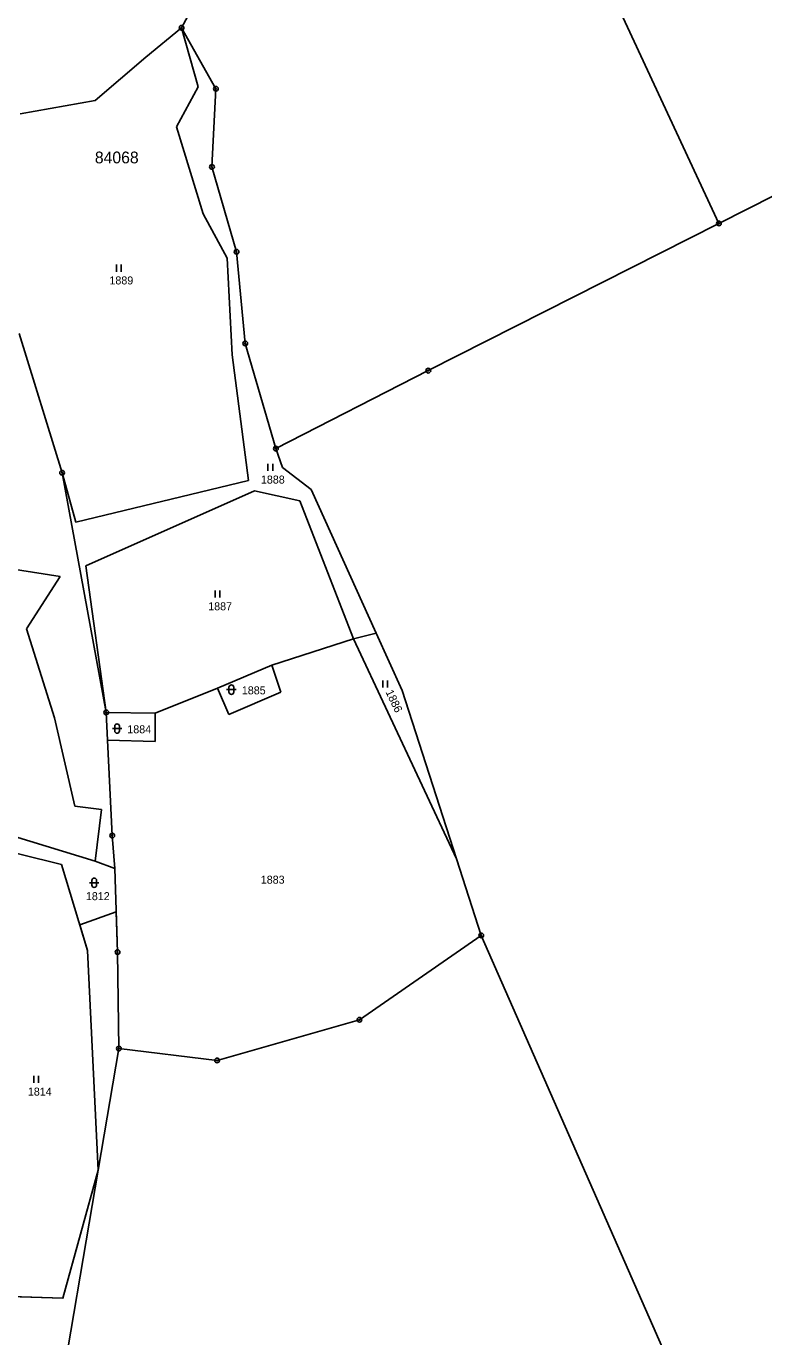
# Model space of a CAD drawing. Extents: x -439246 to -433691, y -1130252 to -1121148.
# Drawn here: x -435659 to -435502.4, y -1123419.1 to -1123140.7 of the extents above; entities that cross this region are included whole.
import ezdxf

# ---------------------------------------------------------------- set-up
doc = ezdxf.new("R2010")
doc.units = 0
for name, color, linetype in [('Vrstva 1', 7, 'Continuous'), ('Vrstva 18', 7, 'Continuous'), ('Vrstva 24', 7, 'Continuous'), ('Vrstva 25', 7, 'Continuous'), ('Vrstva 52', 7, 'Continuous'), ('Vrstva 53', 7, 'Continuous'), ('Vrstva 6', 7, 'Continuous')]:
    doc.layers.add(name, color=color, linetype=linetype)

msp = doc.modelspace()

# ---------------------------------------------------------------- linework, layer by layer
at = {"layer": 'Vrstva 1'}
for points in [[(-435578.23, -1123040.09), (-435511.92, -1123182.62)], [(-435626.05, -1123141.03), (-435624.72, -1123138.55)], [(-435633.64, -1123147.29), (-435626.05, -1123141.03)], [(-435618.76, -1123153.99), (-435626.05, -1123141.03)], [(-435626.05, -1123141.03), (-435622.52, -1123153.62)], [(-435644.41, -1123156.5), (-435633.64, -1123147.29)], [(-435622.52, -1123153.62), (-435627.14, -1123162.07)], [(-435619.58, -1123170.61), (-435618.76, -1123153.99)], [(-435660.34, -1123159.36), (-435644.41, -1123156.5)], [(-435627.14, -1123162.07), (-435621.46, -1123180.55)], [(-435482.45, -1123167.71), (-435511.92, -1123182.62)], [(-435614.36, -1123188.63), (-435619.58, -1123170.61)], [(-435621.46, -1123180.55), (-435616.39, -1123189.99)], [(-435511.92, -1123182.62), (-435573.64, -1123213.89)], [(-435616.39, -1123189.99), (-435615.3, -1123210.56)], [(-435612.53, -1123208.1), (-435614.36, -1123188.63)], [(-435651.42, -1123235.58), (-435660.51, -1123206.02)], [(-435606, -1123230.46), (-435612.53, -1123208.1)], [(-435615.3, -1123210.56), (-435611.86, -1123237.25)], [(-435573.64, -1123213.89), (-435606, -1123230.46)], [(-435604.59, -1123234.43), (-435606, -1123230.46)], [(-435598.54, -1123239.11), (-435604.59, -1123234.43)], [(-435648.48, -1123246.08), (-435651.42, -1123235.58)], [(-435651.42, -1123235.58), (-435642.05, -1123286.48)], [(-435611.86, -1123237.25), (-435648.48, -1123246.08)], [(-435646.4, -1123255.38), (-435610.55, -1123239.4)], [(-435610.55, -1123239.4), (-435600.93, -1123241.53)], [(-435584.69, -1123269.68), (-435598.54, -1123239.11)], [(-435600.93, -1123241.53), (-435589.51, -1123270.85)], [(-435669.49, -1123254.88), (-435651.85, -1123257.63)], [(-435651.85, -1123257.63), (-435658.99, -1123268.76)], [(-435642.05, -1123286.48), (-435646.4, -1123255.38)], [(-435658.99, -1123268.76), (-435653.02, -1123287.66)], [(-435589.51, -1123270.85), (-435606.85, -1123276.44)], [(-435589.51, -1123270.85), (-435584.69, -1123269.68)], [(-435589.51, -1123270.85), (-435567.65, -1123317.58)], [(-435579.19, -1123281.82), (-435584.69, -1123269.68)], [(-435606.85, -1123276.44), (-435618.4, -1123281.36)], [(-435604.94, -1123282.19), (-435606.85, -1123276.44)], [(-435618.4, -1123281.36), (-435631.66, -1123286.69)], [(-435618.4, -1123281.36), (-435616.03, -1123286.92)], [(-435616.03, -1123286.92), (-435604.94, -1123282.19)], [(-435567.65, -1123317.58), (-435579.19, -1123281.82)], [(-435653.02, -1123287.66), (-435648.7, -1123306.43)], [(-435631.66, -1123286.69), (-435642.05, -1123286.48)], [(-435642.05, -1123286.48), (-435641.76, -1123292.39)], [(-435631.66, -1123286.69), (-435631.66, -1123292.69)], [(-435631.66, -1123292.69), (-435641.76, -1123292.39)], [(-435641.76, -1123292.39), (-435640.77, -1123312.67)], [(-435686.1, -1123305.37), (-435644.38, -1123318.07)], [(-435648.7, -1123306.43), (-435643.04, -1123307.14)], [(-435643.04, -1123307.14), (-435644.38, -1123318.07)], [(-435651.52, -1123318.83), (-435686.71, -1123310.09)], [(-435640.77, -1123312.67), (-435640.19, -1123319.69)], [(-435646.01, -1123337.04), (-435651.52, -1123318.83)], [(-435644.38, -1123318.07), (-435640.19, -1123319.69)], [(-435562.39, -1123333.87), (-435567.65, -1123317.58)], [(-435640.19, -1123319.69), (-435639.63, -1123337.4)], [(-435588.26, -1123351.78), (-435562.39, -1123333.87)], [(-435643.74, -1123383.72), (-435646.01, -1123337.04)], [(-435639.63, -1123337.4), (-435639.34, -1123357.91)], [(-435618.5, -1123360.44), (-435588.26, -1123351.78)], [(-435643.74, -1123383.72), (-435639.34, -1123357.91)], [(-435639.34, -1123357.91), (-435618.5, -1123360.44)], [(-435652.77, -1123436.7), (-435643.74, -1123383.72)], [(-435651.22, -1123410.94), (-435643.74, -1123383.72)], [(-435669.54, -1123410.34), (-435651.22, -1123410.94)]]:
    msp.add_lwpolyline(points, dxfattribs=at)
at = {"layer": 'Vrstva 24'}
for centre, radius in [((-435626.05, -1123141.03), 0.5), ((-435626.05, -1123141.03), 0.1), ((-435618.76, -1123153.99), 0.5), ((-435618.76, -1123153.99), 0.1), ((-435619.58, -1123170.61), 0.5), ((-435619.58, -1123170.61), 0.1), ((-435511.92, -1123182.62), 0.5), ((-435511.92, -1123182.62), 0.1), ((-435614.36, -1123188.63), 0.5), ((-435614.36, -1123188.63), 0.1), ((-435612.53, -1123208.1), 0.5), ((-435612.53, -1123208.1), 0.1), ((-435573.64, -1123213.89), 0.5), ((-435573.64, -1123213.89), 0.1), ((-435606, -1123230.46), 0.5), ((-435606, -1123230.46), 0.1), ((-435651.42, -1123235.58), 0.5), ((-435651.42, -1123235.58), 0.1), ((-435642.05, -1123286.48), 0.5), ((-435642.05, -1123286.48), 0.1), ((-435640.77, -1123312.67), 0.5), ((-435640.77, -1123312.67), 0.1), ((-435562.39, -1123333.87), 0.5), ((-435562.39, -1123333.87), 0.1), ((-435639.63, -1123337.4), 0.5), ((-435639.63, -1123337.4), 0.1), ((-435588.26, -1123351.78), 0.5), ((-435588.26, -1123351.78), 0.1), ((-435639.34, -1123357.91), 0.5), ((-435639.34, -1123357.91), 0.1), ((-435618.5, -1123360.44), 0.5), ((-435618.5, -1123360.44), 0.1)]:
    msp.add_circle(centre, radius, dxfattribs=at)
at = {"layer": 'Vrstva 25'}
for p, q in [((-435639.86, -1123192.87), (-435639.86, -1123191.37)), ((-435638.86, -1123192.87), (-435638.86, -1123191.37)), ((-435607.69, -1123235.18), (-435607.69, -1123233.68)), ((-435606.69, -1123235.18), (-435606.69, -1123233.68)), ((-435618.88, -1123262.1), (-435618.88, -1123260.6)), ((-435617.88, -1123262.1), (-435617.88, -1123260.6)), ((-435583.33, -1123281.21), (-435583.33, -1123279.71)), ((-435582.33, -1123281.21), (-435582.33, -1123279.71)), ((-435616.47, -1123281.66), (-435614.47, -1123281.66)), ((-435615.97, -1123282.16), (-435615.97, -1123281.16)), ((-435614.97, -1123281.16), (-435614.97, -1123282.16)), ((-435640.74, -1123289.93), (-435638.74, -1123289.93)), ((-435640.24, -1123290.43), (-435640.24, -1123289.43)), ((-435639.24, -1123289.43), (-435639.24, -1123290.43)), ((-435645.6, -1123322.68), (-435643.6, -1123322.68)), ((-435645.1, -1123323.18), (-435645.1, -1123322.18)), ((-435644.1, -1123322.18), (-435644.1, -1123323.18)), ((-435657.41, -1123365.2), (-435657.41, -1123363.7)), ((-435656.41, -1123365.2), (-435656.41, -1123363.7))]:
    msp.add_line(p, q, dxfattribs=at)
for centre, start, end in [((-435615.47, -1123281.16), 0, 180), ((-435615.47, -1123282.16), 180, 0), ((-435639.74, -1123289.43), 0, 180), ((-435639.74, -1123290.43), 180, 0), ((-435644.6, -1123322.18), 0, 180), ((-435644.6, -1123323.18), 180, 0)]:
    msp.add_arc(centre, 0.5, start, end, dxfattribs=at)
at = {"layer": 'Vrstva 52'}
msp.add_lwpolyline([(-435662.72, -1123416.26), (-435662.23, -1123410.58), (-435651.22, -1123410.94), (-435643.74, -1123383.72), (-435646.01, -1123337.04), (-435647.64, -1123331.65), (-435639.9, -1123328.87), (-435639.63, -1123337.4), (-435639.34, -1123357.91), (-435618.5, -1123360.44), (-435588.26, -1123351.78), (-435562.39, -1123333.87), (-435567.65, -1123317.58), (-435579.19, -1123281.82), (-435584.69, -1123269.68), (-435598.54, -1123239.11), (-435604.59, -1123234.43), (-435606, -1123230.46), (-435612.53, -1123208.1), (-435614.36, -1123188.63), (-435619.58, -1123170.61), (-435618.76, -1123153.99), (-435626.05, -1123141.03), (-435624.72, -1123138.55)], dxfattribs=at)
at = {"layer": 'Vrstva 6'}
msp.add_lwpolyline([(-435493.38, -1123490.86), (-435562.39, -1123333.87)], dxfattribs=at)

# ---------------------------------------------------------------- texts
at = {"layer": 'Vrstva 18'}
for s, p in [('1889', (-435641.36, -1123195.57)), ('1888', (-435609.19, -1123237.88)), ('1887', (-435620.38, -1123264.8)), ('1885', (-435613.24, -1123282.66)), ('1884', (-435637.56, -1123290.93)), ('1883', (-435609.22, -1123322.88)), ('1812', (-435646.36, -1123326.38)), ('1814', (-435658.68, -1123367.9))]:
    msp.add_text(s, height=1.7, dxfattribs=at).set_placement(p)
msp.add_text('1886', height=1.7, rotation=295.4821, dxfattribs=at).set_placement((-435582.76, -1123282.16))
at = {"layer": 'Vrstva 53'}
msp.add_text('84068', height=2.5, dxfattribs=at).set_placement((-435644.45, -1123169.85))

doc.saveas('drawing.dxf')
